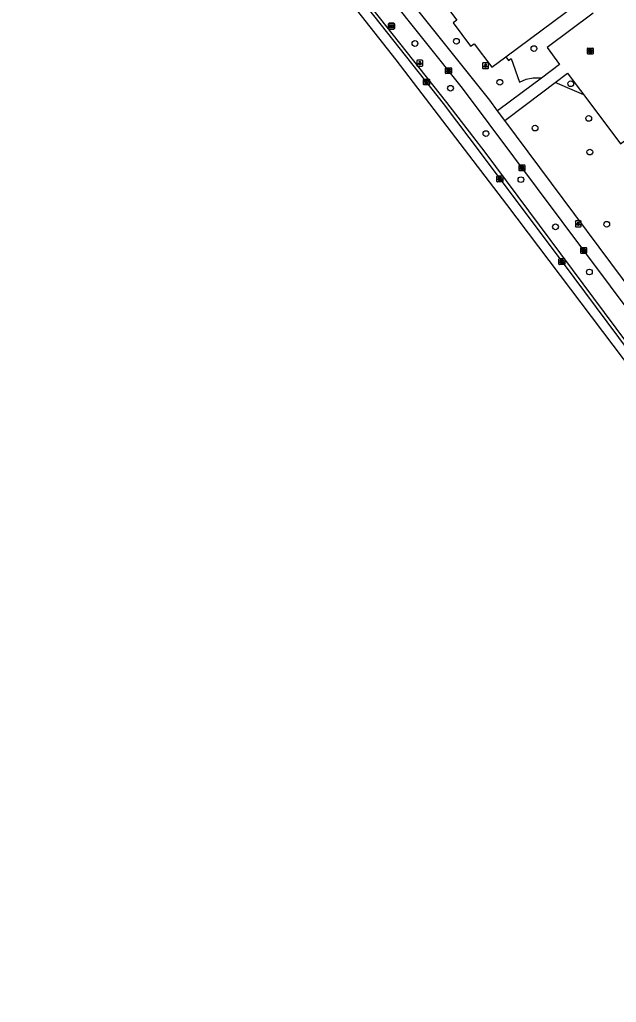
# Model space of a CAD drawing. Extents: x 160664 to 161506, y 382245 to 383288.
# Drawn here: x 161125.4 to 161227.1, y 382447.5 to 382615.1 of the extents above; entities that cross this region are included whole.
import ezdxf

# ---------------------------------------------------------------- set-up
doc = ezdxf.new("R2010")
doc.units = 0
for name, color, linetype in [('IMGEO_Boom', 7, 'Continuous'), ('IMGEO_Groenvoorziening', 7, 'Continuous'), ('IMGEO_Kolk', 7, 'Continuous'), ('IMGEO_Lichtpunt', 7, 'Continuous'), ('IMGEO_Parkeervlak_open', 7, 'Continuous'), ('IMGEO_Rijbaan_lokaal_gesloten', 7, 'Continuous'), ('IMGEO_Voetpad_open', 7, 'Continuous'), ('IMGEO_Wegwijzer', 7, 'Continuous')]:
    doc.layers.add(name, color=color, linetype=linetype)

msp = doc.modelspace()

# ---------------------------------------------------------------- linework, layer by layer
at = {"layer": 'IMGEO_Boom'}
for centre in [(161199.82, 382611.4), (161192.76, 382611.01), (161213.02, 382610.15), (161198.81, 382603.39), (161207.22, 382604.4), (161219.3, 382604.16), (161222.36, 382598.25), (161213.22, 382596.6), (161204.84, 382595.65), (161222.54, 382592.51), (161210.8, 382587.8), (161216.7, 382579.76), (161225.42, 382580.2), (161222.47, 382572.06)]:
    msp.add_circle(centre, 0.489, dxfattribs=at)
at = {"layer": 'IMGEO_Groenvoorziening'}
for points in [[(161208.21, 382608.76), (161208.7, 382608.11), (161209.17, 382608.46), (161210.54, 382604.44), (161211.69, 382604.93), (161212.91, 382605.18), (161214.16, 382605.17), (161214.33, 382605.13)], [(161221.51, 382602.27), (161219.93, 382602.95), (161216.65, 382604.36)]]:
    msp.add_lwpolyline(points, dxfattribs=at)
at = {"layer": 'IMGEO_Kolk'}
for p, q in [((161222.13, 382609.29), (161222.13, 382610.15)), ((161222.21, 382610.22), (161223.06, 382610.22)), ((161223.13, 382610.15), (161223.13, 382609.29)), ((161223.06, 382609.22), (161222.21, 382609.22)), ((161222.62, 382610), (161222.65, 382610)), ((161222.64, 382609.44), (161222.62, 382609.44)), ((161197.96, 382605.96), (161197.96, 382606.81)), ((161198.03, 382606.89), (161198.88, 382606.89)), ((161198.96, 382606.81), (161198.96, 382605.96)), ((161198.88, 382605.89), (161198.03, 382605.89)), ((161198.44, 382606.67), (161198.47, 382606.67)), ((161198.47, 382606.11), (161198.44, 382606.11)), ((161194.23, 382604.01), (161194.23, 382604.86)), ((161194.3, 382604.94), (161195.16, 382604.94)), ((161195.16, 382603.94), (161194.3, 382603.94)), ((161194.74, 382604.16), (161194.71, 382604.16)), ((161194.72, 382604.72), (161194.74, 382604.72)), ((161195.23, 382604.86), (161195.23, 382604.01)), ((161210.49, 382589.38), (161210.49, 382590.24)), ((161210.56, 382590.31), (161211.42, 382590.31)), ((161210.98, 382590.09), (161211, 382590.09)), ((161211.49, 382590.24), (161211.49, 382589.38)), ((161206.73, 382587.51), (161206.73, 382588.36)), ((161206.8, 382588.44), (161207.65, 382588.44)), ((161207.73, 382588.36), (161207.73, 382587.51)), ((161211.42, 382589.31), (161210.56, 382589.31)), ((161211, 382589.53), (161210.98, 382589.53)), ((161207.65, 382587.44), (161206.8, 382587.44)), ((161207.21, 382588.22), (161207.24, 382588.22)), ((161207.24, 382587.66), (161207.21, 382587.66)), ((161220.99, 382575.3), (161220.99, 382576.15)), ((161221.07, 382576.23), (161221.92, 382576.23)), ((161221.92, 382575.23), (161221.07, 382575.23)), ((161221.48, 382576.01), (161221.5, 382576.01)), ((161221.5, 382575.45), (161221.48, 382575.45)), ((161221.99, 382576.15), (161221.99, 382575.3)), ((161217.28, 382573.41), (161217.28, 382574.26)), ((161217.36, 382574.34), (161218.21, 382574.34)), ((161218.21, 382573.34), (161217.36, 382573.34)), ((161217.77, 382574.12), (161217.8, 382574.12)), ((161217.79, 382573.56), (161217.77, 382573.56)), ((161218.29, 382574.26), (161218.29, 382573.41))]:
    msp.add_line(p, q, dxfattribs=at)
for points in [[(161222.13, 382609.29), (161222.13, 382610.15)], [(161222.21, 382610.22), (161223.06, 382610.22)], [(161223.13, 382610.15), (161223.13, 382609.29)], [(161223.06, 382609.22), (161222.21, 382609.22)], [(161222.45, 382609.92), (161222.58, 382609.92), (161222.58, 382609.77), (161222.71, 382609.92), (161222.87, 382609.92), (161222.72, 382609.77), (161222.88, 382609.52), (161222.72, 382609.52), (161222.64, 382609.69), (161222.58, 382609.62), (161222.58, 382609.52), (161222.45, 382609.52), (161222.45, 382609.92)], [(161197.96, 382605.96), (161197.96, 382606.81)], [(161198.03, 382606.89), (161198.88, 382606.89)], [(161198.96, 382606.81), (161198.96, 382605.96)], [(161198.88, 382605.89), (161198.03, 382605.89)], [(161198.28, 382606.59), (161198.4, 382606.59), (161198.4, 382606.44), (161198.53, 382606.59), (161198.69, 382606.59), (161198.55, 382606.44), (161198.7, 382606.19), (161198.55, 382606.19), (161198.46, 382606.35), (161198.4, 382606.29), (161198.4, 382606.19), (161198.28, 382606.19), (161198.28, 382606.59)], [(161194.23, 382604.01), (161194.23, 382604.86)], [(161194.3, 382604.94), (161195.16, 382604.94)], [(161195.16, 382603.94), (161194.3, 382603.94)], [(161194.55, 382604.64), (161194.67, 382604.64), (161194.67, 382604.48), (161194.8, 382604.64), (161194.97, 382604.64), (161194.82, 382604.49), (161194.97, 382604.24), (161194.82, 382604.24), (161194.74, 382604.4), (161194.67, 382604.33), (161194.67, 382604.24), (161194.55, 382604.24), (161194.55, 382604.64)], [(161195.23, 382604.86), (161195.23, 382604.01)], [(161210.49, 382589.38), (161210.49, 382590.24)], [(161210.56, 382590.31), (161211.42, 382590.31)], [(161210.81, 382590.01), (161210.93, 382590.01), (161210.93, 382589.86), (161211.06, 382590.01), (161211.23, 382590.01), (161211.08, 382589.86), (161211.23, 382589.61), (161211.08, 382589.61), (161211, 382589.78), (161210.93, 382589.71), (161210.93, 382589.61), (161210.81, 382589.61), (161210.81, 382590.01)], [(161211.49, 382590.24), (161211.49, 382589.38)], [(161206.73, 382587.51), (161206.73, 382588.36)], [(161206.8, 382588.44), (161207.65, 382588.44)], [(161207.73, 382588.36), (161207.73, 382587.51)], [(161211.42, 382589.31), (161210.56, 382589.31)], [(161207.65, 382587.44), (161206.8, 382587.44)], [(161207.05, 382588.14), (161207.17, 382588.14), (161207.17, 382587.99), (161207.3, 382588.14), (161207.46, 382588.14), (161207.32, 382587.99), (161207.47, 382587.74), (161207.32, 382587.74), (161207.23, 382587.9), (161207.17, 382587.83), (161207.17, 382587.74), (161207.05, 382587.74), (161207.05, 382588.14)], [(161220.99, 382575.3), (161220.99, 382576.15)], [(161221.07, 382576.23), (161221.92, 382576.23)], [(161221.92, 382575.23), (161221.07, 382575.23)], [(161221.31, 382575.93), (161221.44, 382575.93), (161221.44, 382575.78), (161221.56, 382575.93), (161221.73, 382575.93), (161221.58, 382575.78), (161221.74, 382575.53), (161221.58, 382575.53), (161221.5, 382575.69), (161221.44, 382575.62), (161221.44, 382575.53), (161221.31, 382575.53), (161221.31, 382575.93)], [(161221.99, 382576.15), (161221.99, 382575.3)], [(161217.28, 382573.41), (161217.28, 382574.26)], [(161217.36, 382574.34), (161218.21, 382574.34)], [(161218.21, 382573.34), (161217.36, 382573.34)], [(161217.6, 382574.04), (161217.73, 382574.04), (161217.73, 382573.88), (161217.86, 382574.04), (161218.02, 382574.04), (161217.88, 382573.89), (161218.03, 382573.64), (161217.88, 382573.64), (161217.79, 382573.8), (161217.73, 382573.73), (161217.73, 382573.64), (161217.6, 382573.64), (161217.6, 382574.04)], [(161218.29, 382574.26), (161218.29, 382573.41)]]:
    msp.add_lwpolyline(points, dxfattribs=at)
for centre, start, end in [((161222.21, 382610.15), 91.552, 178.448), ((161222.21, 382610.15), 91.552, 178.448), ((161223.06, 382610.15), 1.552, 88.448), ((161223.06, 382610.15), 1.552, 88.448), ((161222.21, 382609.3), 181.552, 268.448), ((161222.21, 382609.3), 181.552, 268.448), ((161223.06, 382609.3), 271.552, 358.448), ((161223.06, 382609.3), 271.552, 358.448), ((161198.03, 382606.81), 91.552, 178.448), ((161198.03, 382606.81), 91.552, 178.448), ((161198.88, 382606.81), 1.552, 88.448), ((161198.88, 382606.81), 1.552, 88.448), ((161198.03, 382605.96), 181.552, 268.448), ((161198.03, 382605.96), 181.552, 268.448), ((161198.88, 382605.96), 271.552, 358.448), ((161198.88, 382605.96), 271.552, 358.448), ((161194.3, 382604.86), 91.552, 178.448), ((161194.3, 382604.86), 91.552, 178.448), ((161194.3, 382604.01), 181.552, 268.448), ((161194.3, 382604.01), 181.552, 268.448), ((161195.15, 382604.86), 1.552, 88.448), ((161195.15, 382604.86), 1.552, 88.448), ((161195.15, 382604.01), 271.552, 358.448), ((161195.15, 382604.01), 271.552, 358.448), ((161210.57, 382590.24), 91.552, 178.448), ((161210.57, 382590.24), 91.552, 178.448), ((161211.41, 382590.24), 1.552, 88.448), ((161211.41, 382590.24), 1.552, 88.448), ((161206.8, 382588.36), 91.552, 178.448), ((161206.8, 382588.36), 91.552, 178.448), ((161207.65, 382588.36), 1.552, 88.448), ((161207.65, 382588.36), 1.552, 88.448), ((161210.57, 382589.39), 181.552, 268.448), ((161210.57, 382589.39), 181.552, 268.448), ((161211.41, 382589.39), 271.552, 358.448), ((161211.41, 382589.39), 271.552, 358.448), ((161206.8, 382587.51), 181.552, 268.448), ((161206.8, 382587.51), 181.552, 268.448), ((161207.65, 382587.51), 271.552, 358.448), ((161207.65, 382587.51), 271.552, 358.448), ((161221.07, 382576.15), 91.552, 178.448), ((161221.07, 382576.15), 91.552, 178.448), ((161221.07, 382575.3), 181.552, 268.448), ((161221.07, 382575.3), 181.552, 268.448), ((161221.92, 382576.15), 1.552, 88.448), ((161221.92, 382576.15), 1.552, 88.448), ((161221.92, 382575.3), 271.552, 358.448), ((161221.92, 382575.3), 271.552, 358.448), ((161217.36, 382574.26), 91.552, 178.448), ((161217.36, 382574.26), 91.552, 178.448), ((161217.36, 382573.41), 181.552, 268.448), ((161217.36, 382573.41), 181.552, 268.448), ((161218.21, 382574.26), 1.552, 88.448), ((161218.21, 382574.26), 1.552, 88.448), ((161218.21, 382573.41), 271.552, 358.448), ((161218.21, 382573.41), 271.552, 358.448)]:
    msp.add_arc(centre, 0.0765, start, end, dxfattribs=at)
for centre, major_axis, ratio, start_param, end_param in [((161222.62, 382609.72), (-0.387, 0.002), 0.722429, 4.712389, 7.853982), ((161222.64, 382609.72), (-0.39, 0.002), 0.717154, 1.570796, 4.712389), ((161198.44, 382606.39), (-0.387, 0.002), 0.722429, 4.712389, 7.853982), ((161198.47, 382606.39), (-0.39, 0.002), 0.717154, 1.570796, 4.712389), ((161194.72, 382604.44), (-0.387, 0.002), 0.722429, 4.712389, 7.853982), ((161194.74, 382604.44), (-0.39, 0.002), 0.717154, 1.570796, 4.712389), ((161210.98, 382589.81), (-0.387, 0.002), 0.722429, 4.712389, 7.853982), ((161211, 382589.81), (-0.39, 0.002), 0.717154, 1.570796, 4.712389), ((161207.21, 382587.94), (-0.387, 0.002), 0.722429, 4.712389, 7.853982), ((161207.24, 382587.94), (-0.39, 0.002), 0.717154, 1.570796, 4.712389), ((161221.48, 382575.73), (-0.387, 0.002), 0.722429, 4.712389, 7.853982), ((161221.5, 382575.73), (-0.39, 0.002), 0.717154, 1.570796, 4.712389), ((161217.77, 382573.84), (-0.387, 0.002), 0.722429, 4.712389, 7.853982), ((161217.8, 382573.84), (-0.39, 0.002), 0.717154, 1.570796, 4.712389)]:
    msp.add_ellipse(centre, major_axis=major_axis, ratio=ratio, start_param=start_param, end_param=end_param, dxfattribs=at)
at = {"layer": 'IMGEO_Lichtpunt'}
for p, q in [((161193.08, 382608.07), (161193.08, 382607.26)), ((161193.08, 382608.07), (161193.08, 382607.26)), ((161193.98, 382608.16), (161193.17, 382608.16)), ((161193.98, 382608.16), (161193.17, 382608.16)), ((161193.17, 382607.16), (161193.98, 382607.16)), ((161193.17, 382607.16), (161193.98, 382607.16)), ((161194.08, 382607.26), (161194.08, 382608.07)), ((161194.08, 382607.26), (161194.08, 382608.07)), ((161204.29, 382607.63), (161204.29, 382606.82)), ((161204.29, 382607.63), (161204.29, 382606.82)), ((161205.19, 382607.72), (161204.38, 382607.72)), ((161205.19, 382607.72), (161204.38, 382607.72)), ((161204.38, 382606.73), (161205.19, 382606.73)), ((161204.38, 382606.73), (161205.19, 382606.73)), ((161205.29, 382606.82), (161205.29, 382607.63)), ((161205.29, 382606.82), (161205.29, 382607.63)), ((161220.08, 382580.67), (161220.08, 382579.86)), ((161220.08, 382580.67), (161220.08, 382579.86)), ((161220.98, 382580.76), (161220.17, 382580.76)), ((161220.98, 382580.76), (161220.17, 382580.76)), ((161221.07, 382579.86), (161221.07, 382580.67)), ((161221.07, 382579.86), (161221.07, 382580.67)), ((161220.17, 382579.76), (161220.98, 382579.76)), ((161220.17, 382579.76), (161220.98, 382579.76))]:
    msp.add_line(p, q, dxfattribs=at)
for points in [[(161193.45, 382607.73), (161193.49, 382607.7), (161193.3, 382607.44), (161193.27, 382607.47), (161193.45, 382607.73)], [(161193.55, 382607.68), (161193.6, 382607.68), (161193.6, 382607.36), (161193.55, 382607.36), (161193.55, 382607.68)], [(161193.66, 382607.7), (161193.7, 382607.73), (161193.89, 382607.47), (161193.85, 382607.44), (161193.66, 382607.7)], [(161204.66, 382607.29), (161204.7, 382607.26), (161204.51, 382607), (161204.48, 382607.03), (161204.66, 382607.29)], [(161204.76, 382607.24), (161204.81, 382607.24), (161204.81, 382606.92), (161204.76, 382606.92), (161204.76, 382607.24)], [(161204.87, 382607.26), (161204.91, 382607.29), (161205.1, 382607.03), (161205.06, 382607), (161204.87, 382607.26)], [(161220.45, 382580.33), (161220.49, 382580.3), (161220.3, 382580.04), (161220.26, 382580.07), (161220.45, 382580.33)], [(161220.55, 382580.28), (161220.6, 382580.28), (161220.6, 382579.96), (161220.55, 382579.96), (161220.55, 382580.28)], [(161220.66, 382580.3), (161220.7, 382580.33), (161220.89, 382580.07), (161220.85, 382580.04), (161220.66, 382580.3)]]:
    msp.add_lwpolyline(points, dxfattribs=at)
for centre in [(161193.58, 382607.86), (161204.79, 382607.43), (161220.58, 382580.46)]:
    msp.add_circle(centre, 0.0994, dxfattribs=at)
for centre, start, end in [((161193.17, 382608.07), 90, 180), ((161193.17, 382608.07), 90, 180), ((161193.17, 382607.26), 180, 270), ((161193.17, 382607.26), 180, 270), ((161193.98, 382608.07), 0, 90), ((161193.98, 382608.07), 0, 90), ((161193.98, 382607.26), 270, 0), ((161193.98, 382607.26), 270, 360), ((161204.38, 382607.63), 90, 180), ((161204.38, 382607.63), 90, 180), ((161204.38, 382606.82), 180, 270), ((161204.38, 382606.82), 180, 270), ((161205.19, 382607.63), 0, 90), ((161205.19, 382607.63), 0, 90), ((161205.19, 382606.82), 270, 0), ((161205.19, 382606.82), 270, 360), ((161220.17, 382580.67), 90, 180), ((161220.17, 382580.67), 90, 180), ((161220.98, 382580.67), 0, 90), ((161220.98, 382580.67), 0, 90), ((161220.17, 382579.86), 180, 270), ((161220.17, 382579.86), 180, 270), ((161220.98, 382579.86), 270, 0), ((161220.98, 382579.86), 270, 360)]:
    msp.add_arc(centre, 0.0946, start, end, dxfattribs=at)
at = {"layer": 'IMGEO_Parkeervlak_open'}
for points in [[(161198.24, 382658.94), (161198.97, 382657.85), (161191.18, 382652.04), (161191.61, 382651.43), (161189.6, 382649.95), (161189.16, 382650.55), (161179.03, 382643.01), (161182, 382639), (161181.4, 382638.54), (161184.38, 382634.54), (161185, 382634.99), (161190.94, 382626.97), (161190.34, 382626.54), (161193.31, 382622.54), (161193.93, 382622.97), (161199.87, 382614.97), (161199.27, 382614.53), (161202.24, 382610.53), (161202.86, 382610.96), (161205.83, 382606.98), (161208.21, 382608.76)], [(161208.21, 382608.76), (161226.34, 382622.26), (161226.87, 382621.56)]]:
    msp.add_lwpolyline(points, dxfattribs=at)
at = {"layer": 'IMGEO_Rijbaan_lokaal_gesloten'}
for points in [[(161310.28, 382447.54), (161304.61, 382455.14), (161297.29, 382464.93), (161268.49, 382503.42), (161231.99, 382552.35), (161208.42, 382583.57), (161189.55, 382608.23), (161164.49, 382640.15), (161139.48, 382671.65), (161125.43, 382689.32)], [(161171.21, 382634.1), (161182.67, 382619.67), (161197.57, 382600.81), (161204.23, 382591.96), (161212.13, 382581.34), (161217.81, 382573.8), (161227.44, 382560.89), (161235.13, 382550.55), (161249.09, 382531.96)]]:
    msp.add_lwpolyline(points, dxfattribs=at)
at = {"layer": 'IMGEO_Voetpad_open'}
for points in [[(161206.84, 382599.52), (161205.49, 382601.33), (161179.62, 382633.78), (161174.45, 382640.41), (161174.05, 382640.97), (161173.25, 382641.89)], [(161248.32, 382533.84), (161239.92, 382545.13), (161204.69, 382592.46), (161202.59, 382595.2), (161198.18, 382600.98), (161178.71, 382625.59), (161178.46, 382625.92), (161181.17, 382628.08), (161181.45, 382627.73), (161200.82, 382603.42), (161205.37, 382597.32), (161242.64, 382547.35)], [(161223.1, 382616.18), (161215.25, 382610.34), (161217.4, 382607.44), (161214.33, 382605.13)], [(161214.33, 382605.13), (161211.04, 382602.66), (161206.84, 382599.52)], [(161216.65, 382604.36), (161218.75, 382605.94), (161220.41, 382603.74), (161221.51, 382602.27)], [(161208.05, 382597.89), (161211.78, 382600.69), (161216.65, 382604.36)], [(161221.51, 382602.27), (161227.78, 382593.92), (161229.06, 382594.88)], [(161208.05, 382597.89), (161206.84, 382599.52)], [(161244.63, 382548.76), (161236.07, 382560.26), (161208.05, 382597.89)]]:
    msp.add_lwpolyline(points, dxfattribs=at)
at = {"layer": 'IMGEO_Wegwijzer'}
for p, q in [((161188.28, 382613.58), (161188.28, 382614.38)), ((161188.28, 382614.38), (161188.28, 382613.58)), ((161188.38, 382614.48), (161189.17, 382614.48)), ((161189.17, 382614.48), (161188.38, 382614.48)), ((161189.17, 382613.48), (161188.38, 382613.48)), ((161188.38, 382613.48), (161189.17, 382613.48)), ((161189.27, 382614.38), (161189.27, 382613.58)), ((161189.27, 382613.58), (161189.27, 382614.38))]:
    msp.add_line(p, q, dxfattribs=at)
for points in [[(161188.38, 382614.21), (161189.17, 382614.21), (161189.17, 382613.75), (161188.38, 382613.75), (161188.38, 382614.21)], [(161188.45, 382614.06), (161188.45, 382613.98), (161188.45, 382613.89), (161188.86, 382613.89), (161188.86, 382613.81), (161189.11, 382613.98), (161188.86, 382614.15), (161188.86, 382614.06), (161188.45, 382614.06)]]:
    msp.add_lwpolyline(points, dxfattribs=at)
for centre, start, end in [((161188.38, 382614.38), 90, 180), ((161188.38, 382614.38), 90, 180), ((161188.38, 382613.58), 180, 270), ((161188.38, 382613.58), 180, 270), ((161189.17, 382614.38), 0, 90), ((161189.17, 382614.38), 360, 90), ((161189.17, 382613.58), 270, 0), ((161189.17, 382613.58), 270, 0)]:
    msp.add_arc(centre, 0.1, start, end, dxfattribs=at)

doc.saveas('drawing.dxf')
